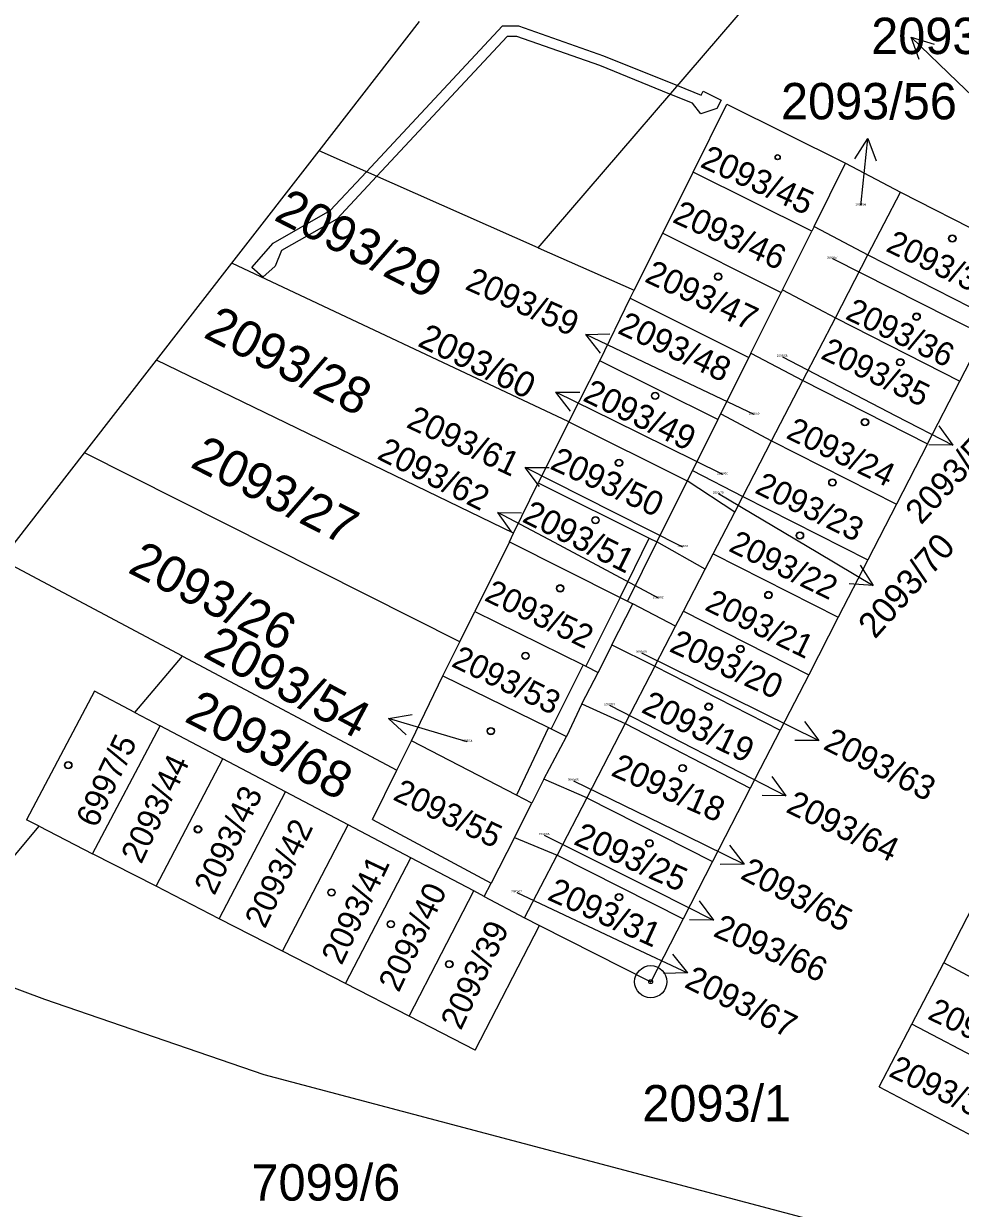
# Model space of a CAD drawing. Extents: x -593183 to -588034, y -1130415 to -1124994.
# Drawn here: x -590525 to -590481.3, y -1128405.9 to -1128350.5 of the extents above; entities that cross this region are included whole.
import ezdxf

# ---------------------------------------------------------------- set-up
doc = ezdxf.new("R2010")
doc.units = 0
for name, color, linetype in [('Vrstva 1', 7, 'Continuous'), ('Vrstva 16', 7, 'Continuous'), ('Vrstva 18', 7, 'Continuous'), ('Vrstva 19', 7, 'Continuous'), ('Vrstva 24', 7, 'Continuous'), ('Vrstva 25', 7, 'Continuous'), ('Vrstva 27', 7, 'Continuous'), ('Vrstva 4', 7, 'Continuous')]:
    doc.layers.add(name, color=color, linetype=linetype)

msp = doc.modelspace()

# ---------------------------------------------------------------- linework, layer by layer
at = {"layer": 'Vrstva 1'}
for p, q in [((-590501, -1128360.97), (-590490.98, -1128349.3)), ((-590511.23, -1128356.44), (-590506.54, -1128350.4)), ((-590493.75, -1128357.44), (-590492.18, -1128354.26)), ((-590492.18, -1128354.26), (-590486.64, -1128357.02)), ((-590515.31, -1128361.69), (-590511.23, -1128356.44)), ((-590501, -1128360.97), (-590511.23, -1128356.44)), ((-590495.18, -1128360.29), (-590493.75, -1128357.44)), ((-590488.22, -1128360.19), (-590493.75, -1128357.44)), ((-590488.11, -1128359.98), (-590486.64, -1128357.02)), ((-590486.64, -1128357.02), (-590484.07, -1128358.37)), ((-590485.59, -1128361.3), (-590484.07, -1128358.37)), ((-590484.07, -1128358.37), (-590478.28, -1128361.33)), ((-590489.59, -1128362.94), (-590488.22, -1128360.19)), ((-590488.11, -1128359.98), (-590488.22, -1128360.19)), ((-590488.11, -1128359.98), (-590485.59, -1128361.3)), ((-590496.51, -1128362.95), (-590495.18, -1128360.29)), ((-590495.18, -1128360.29), (-590489.65, -1128363.06)), ((-590501, -1128360.97), (-590496.51, -1128362.95)), ((-590487.11, -1128364.24), (-590485.59, -1128361.3)), ((-590485.59, -1128361.3), (-590479.79, -1128364.27)), ((-590518.82, -1128366.22), (-590515.31, -1128361.69)), ((-590499.57, -1128369.1), (-590515.31, -1128361.69)), ((-590496.7, -1128363.33), (-590496.51, -1128362.95)), ((-590489.59, -1128362.94), (-590489.65, -1128363.06)), ((-590489.59, -1128362.94), (-590487.11, -1128364.24)), ((-590498.12, -1128366.25), (-590496.7, -1128363.33)), ((-590496.7, -1128363.33), (-590491.16, -1128366.1)), ((-590491.06, -1128365.9), (-590489.65, -1128363.06)), ((-590488.63, -1128367.17), (-590487.11, -1128364.24)), ((-590487.11, -1128364.24), (-590481.3, -1128367.2)), ((-590481.3, -1128367.2), (-590479.79, -1128364.27)), ((-590522.19, -1128370.55), (-590518.82, -1128366.22)), ((-590502.15, -1128374.31), (-590518.82, -1128366.22)), ((-590499.57, -1128369.1), (-590498.12, -1128366.25)), ((-590492.6, -1128368.99), (-590498.12, -1128366.25)), ((-590492.47, -1128368.73), (-590491.16, -1128366.1)), ((-590491.06, -1128365.9), (-590491.16, -1128366.1)), ((-590491.06, -1128365.9), (-590488.63, -1128367.17)), ((-590490.09, -1128369.99), (-590488.63, -1128367.17)), ((-590488.63, -1128367.17), (-590482.81, -1128370.14)), ((-590482.81, -1128370.14), (-590481.3, -1128367.2)), ((-590499.57, -1128369.1), (-590500.99, -1128371.96)), ((-590499.57, -1128369.1), (-590494.03, -1128371.86)), ((-590492.6, -1128368.99), (-590493.79, -1128371.38)), ((-590492.6, -1128368.99), (-590492.47, -1128368.73)), ((-590492.47, -1128368.73), (-590490.09, -1128369.99)), ((-590491.43, -1128372.59), (-590490.09, -1128369.99)), ((-590490.09, -1128369.99), (-590484.26, -1128372.96)), ((-590482.81, -1128370.14), (-590484.26, -1128372.96)), ((-590526.07, -1128375.55), (-590522.19, -1128370.55)), ((-590504.66, -1128379.38), (-590522.19, -1128370.55)), ((-590494.03, -1128371.86), (-590495.45, -1128374.72)), ((-590493.79, -1128371.38), (-590494.03, -1128371.86)), ((-590491.81, -1128373.32), (-590494.03, -1128371.86)), ((-590493.79, -1128371.38), (-590491.43, -1128372.59)), ((-590502.15, -1128374.31), (-590500.99, -1128371.96)), ((-590500.99, -1128371.96), (-590495.81, -1128374.54)), ((-590491.81, -1128373.32), (-590491.43, -1128372.59)), ((-590491.43, -1128372.59), (-590485.6, -1128375.56)), ((-590484.26, -1128372.96), (-590485.6, -1128375.56)), ((-590492.82, -1128375.27), (-590491.81, -1128373.32)), ((-590502.34, -1128374.71), (-590502.15, -1128374.31)), ((-590495.81, -1128374.54), (-590495.45, -1128374.72)), ((-590502.34, -1128374.71), (-590503.96, -1128377.97)), ((-590502.34, -1128374.71), (-590497.16, -1128377.32)), ((-590495.45, -1128374.72), (-590496.83, -1128377.48)), ((-590493.2, -1128375.99), (-590495.45, -1128374.72)), ((-590517.61, -1128380.05), (-590526.07, -1128375.55)), ((-590493.2, -1128375.99), (-590492.82, -1128375.27)), ((-590492.82, -1128375.27), (-590486.98, -1128378.24)), ((-590485.6, -1128375.56), (-590486.98, -1128378.24)), ((-590494.21, -1128377.95), (-590493.2, -1128375.99)), ((-590497.16, -1128377.32), (-590496.83, -1128377.48)), ((-590497.55, -1128379.53), (-590496.58, -1128377.61)), ((-590496.83, -1128377.48), (-590496.58, -1128377.61)), ((-590494.58, -1128378.66), (-590496.58, -1128377.61)), ((-590494.58, -1128378.66), (-590494.21, -1128377.95)), ((-590494.21, -1128377.95), (-590488.36, -1128380.93)), ((-590504.66, -1128379.38), (-590503.96, -1128377.97)), ((-590503.96, -1128377.97), (-590498.9, -1128380.46)), ((-590486.98, -1128378.24), (-590488.36, -1128380.93)), ((-590495.55, -1128380.53), (-590494.58, -1128378.66)), ((-590505.45, -1128380.97), (-590504.66, -1128379.38)), ((-590497.55, -1128379.53), (-590498.19, -1128380.82)), ((-590497.55, -1128379.53), (-590495.55, -1128380.53)), ((-590519.84, -1128382.69), (-590517.61, -1128380.05)), ((-590517.61, -1128380.05), (-590507.6, -1128385.38)), ((-590498.9, -1128380.46), (-590498.77, -1128380.53)), ((-590498.77, -1128380.53), (-590498.19, -1128380.82)), ((-590495.55, -1128380.53), (-590496.93, -1128383.21)), ((-590495.55, -1128380.53), (-590489.69, -1128383.51)), ((-590506.92, -1128384.02), (-590505.45, -1128380.97)), ((-590505.45, -1128380.97), (-590500.52, -1128383.39)), ((-590498.95, -1128382.29), (-590498.19, -1128380.82)), ((-590488.36, -1128380.93), (-590489.69, -1128383.51)), ((-590521.73, -1128381.7), (-590524.9, -1128387.7)), ((-590519.84, -1128382.69), (-590521.73, -1128381.7)), ((-590498.95, -1128382.29), (-590499.67, -1128383.81)), ((-590498.95, -1128382.29), (-590496.93, -1128383.21)), ((-590519.84, -1128382.69), (-590518.66, -1128383.31)), ((-590521.81, -1128389.29), (-590518.66, -1128383.31)), ((-590515.73, -1128384.86), (-590518.66, -1128383.31)), ((-590500.52, -1128383.39), (-590500.39, -1128383.46)), ((-590500.39, -1128383.46), (-590499.67, -1128383.81)), ((-590496.93, -1128383.21), (-590498.73, -1128386.68)), ((-590496.93, -1128383.21), (-590491.09, -1128386.22)), ((-590507.6, -1128385.38), (-590506.92, -1128384.02)), ((-590502.01, -1128386.56), (-590506.92, -1128384.02)), ((-590500.73, -1128385.8), (-590499.67, -1128383.81)), ((-590489.69, -1128383.51), (-590491.09, -1128386.22)), ((-590518.85, -1128390.81), (-590515.73, -1128384.86)), ((-590512.8, -1128386.4), (-590515.73, -1128384.86)), ((-590508.74, -1128387.69), (-590507.6, -1128385.38)), ((-590500.73, -1128385.8), (-590501.3, -1128386.93)), ((-590498.73, -1128386.68), (-590500.73, -1128385.8)), ((-590491.09, -1128386.22), (-590492.86, -1128389.66)), ((-590515.9, -1128392.33), (-590512.8, -1128386.4)), ((-590509.87, -1128387.94), (-590512.8, -1128386.4)), ((-590501.3, -1128386.93), (-590502.01, -1128386.56)), ((-590498.73, -1128386.68), (-590500.11, -1128389.35)), ((-590498.73, -1128386.68), (-590492.86, -1128389.66)), ((-590502.11, -1128388.53), (-590501.3, -1128386.93)), ((-590524.31, -1128388), (-590524.9, -1128387.7)), ((-590508.74, -1128387.69), (-590503.19, -1128390.66)), ((-590526.21, -1128390.26), (-590524.31, -1128388)), ((-590524.31, -1128388), (-590521.81, -1128389.29)), ((-590512.94, -1128393.84), (-590509.87, -1128387.94)), ((-590506.94, -1128389.48), (-590509.87, -1128387.94)), ((-590502.11, -1128388.53), (-590503.19, -1128390.66)), ((-590502.11, -1128388.53), (-590500.11, -1128389.35)), ((-590518.85, -1128390.81), (-590521.81, -1128389.29)), ((-590509.99, -1128395.36), (-590506.94, -1128389.48)), ((-590504.01, -1128391.03), (-590506.94, -1128389.48)), ((-590501.63, -1128392.28), (-590500.11, -1128389.35)), ((-590500.11, -1128389.35), (-590494.23, -1128392.33)), ((-590492.86, -1128389.66), (-590494.23, -1128392.33)), ((-590503.52, -1128391.29), (-590503.19, -1128390.66)), ((-590515.9, -1128392.33), (-590518.85, -1128390.81)), ((-590507.03, -1128396.88), (-590504.01, -1128391.03)), ((-590503.52, -1128391.29), (-590504.01, -1128391.03)), ((-590503.52, -1128391.29), (-590501.63, -1128392.28)), ((-590482.05, -1128394.39), (-590480.67, -1128391.73)), ((-590512.94, -1128393.84), (-590515.9, -1128392.33)), ((-590501.63, -1128392.28), (-590500.94, -1128392.64)), ((-590494.23, -1128392.33), (-590495.74, -1128395.27)), ((-590503.94, -1128398.47), (-590500.94, -1128392.64)), ((-590500.94, -1128392.64), (-590495.74, -1128395.27)), ((-590509.99, -1128395.36), (-590512.94, -1128393.84)), ((-590524.04, -1128396.1), (-590528.67, -1128394.4)), ((-590483.54, -1128397.25), (-590482.05, -1128394.39)), ((-590476.71, -1128397.24), (-590482.05, -1128394.39)), ((-590507.03, -1128396.88), (-590509.99, -1128395.36)), ((-590513.8, -1128399.63), (-590524.04, -1128396.1)), ((-590503.94, -1128398.47), (-590507.03, -1128396.88)), ((-590485.07, -1128400.19), (-590483.54, -1128397.25)), ((-590478.18, -1128400.07), (-590483.54, -1128397.25)), ((-590484.43, -1128407.4), (-590513.8, -1128399.63)), ((-590485.07, -1128400.19), (-590479.7, -1128403.02))]:
    msp.add_line(p, q, dxfattribs=at)
at = {"layer": 'Vrstva 16'}
for p, q in [((-590476.62, -1128357.85), (-590481.41, -1128353.21)), ((-590485.91, -1128358.99), (-590485.9, -1128358.85)), ((-590487.25, -1128361.48), (-590481.76, -1128364.24)), ((-590490.9, -1128368.77), (-590496.06, -1128366.31)), ((-590489.59, -1128366.07), (-590484.29, -1128368.82)), ((-590492.37, -1128371.57), (-590497.48, -1128369.05)), ((-590494.24, -1128374.96), (-590498.92, -1128372.59)), ((-590492.58, -1128372.46), (-590487.93, -1128375.22)), ((-590495.38, -1128377.35), (-590500.24, -1128374.75)), ((-590496.17, -1128379.9), (-590490.57, -1128382.67)), ((-590497.66, -1128382.35), (-590492.09, -1128385.21)), ((-590504.31, -1128384.06), (-590505.11, -1128383.83)), ((-590499.35, -1128385.88), (-590494.07, -1128388.46)), ((-590500.71, -1128388.42), (-590495.49, -1128391.04)), ((-590502, -1128391.1), (-590496.74, -1128393.58))]:
    msp.add_line(p, q, dxfattribs=at)
at = {"layer": 'Vrstva 24'}
for radius in [0.75, 0.0903]:
    msp.add_circle((-590495.74, -1128395.27), radius, dxfattribs=at)
at = {"layer": 'Vrstva 25'}
for p, q in [((-590481.41, -1128353.21), (-590483.566, -1128351.124)), ((-590485.9, -1128358.85), (-590485.603, -1128355.865)), ((-590481.76, -1128364.24), (-590479.08, -1128365.589)), ((-590496.06, -1128366.31), (-590498.768, -1128365.019)), ((-590497.48, -1128369.05), (-590500.169, -1128367.72)), ((-590484.29, -1128368.82), (-590481.627, -1128370.202)), ((-590498.92, -1128372.59), (-590501.598, -1128371.237)), ((-590500.24, -1128374.75), (-590502.886, -1128373.336)), ((-590487.93, -1128375.22), (-590485.35, -1128376.75)), ((-590490.57, -1128382.67), (-590487.881, -1128384)), ((-590505.11, -1128383.83), (-590507.985, -1128382.973)), ((-590492.09, -1128385.21), (-590489.421, -1128386.581)), ((-590494.07, -1128388.46), (-590491.375, -1128389.777)), ((-590495.49, -1128391.04), (-590492.809, -1128392.387)), ((-590496.74, -1128393.58), (-590494.025, -1128394.857))]:
    msp.add_line(p, q, dxfattribs=at)
for points in [[(-590483.195, -1128352.179), (-590483.566, -1128351.124), (-590482.5, -1128351.46)], [(-590486.199, -1128356.81), (-590485.603, -1128355.865), (-590485.204, -1128356.909)], [(-590498.08, -1128365.901), (-590498.768, -1128365.019), (-590497.65, -1128364.998)], [(-590499.494, -1128368.611), (-590500.169, -1128367.72), (-590499.051, -1128367.715)], [(-590482.285, -1128369.297), (-590481.627, -1128370.202), (-590482.745, -1128370.185)], [(-590500.931, -1128372.134), (-590501.598, -1128371.237), (-590500.48, -1128371.242)], [(-590502.24, -1128374.248), (-590502.886, -1128373.336), (-590501.768, -1128373.366)], [(-590485.955, -1128375.81), (-590485.35, -1128376.75), (-590486.465, -1128376.67)], [(-590507.17, -1128383.738), (-590507.985, -1128382.973), (-590506.884, -1128382.78)], [(-590488.556, -1128383.109), (-590487.881, -1128384), (-590488.999, -1128384.005)], [(-590490.082, -1128385.679), (-590489.421, -1128386.581), (-590490.539, -1128386.569)], [(-590492.054, -1128388.889), (-590491.375, -1128389.777), (-590492.493, -1128389.787)], [(-590493.478, -1128391.491), (-590492.809, -1128392.387), (-590493.927, -1128392.385)], [(-590494.717, -1128393.979), (-590494.025, -1128394.857), (-590495.143, -1128394.884)]]:
    msp.add_lwpolyline(points, dxfattribs=at)
for centre, radius in [((-590489.81, -1128356.74), 0.122), ((-590489.81, -1128356.74), 0.105), ((-590481.65, -1128360.54), 0.175), ((-590481.65, -1128360.54), 0.15), ((-590492.59, -1128362.32), 0.175), ((-590492.59, -1128362.32), 0.15), ((-590483.32, -1128364.19), 0.175), ((-590483.32, -1128364.19), 0.15), ((-590484.08, -1128366.32), 0.175), ((-590484.08, -1128366.32), 0.15), ((-590495.53, -1128367.89), 0.175), ((-590495.53, -1128367.89), 0.15), ((-590485.73, -1128369.12), 0.175), ((-590485.73, -1128369.12), 0.15), ((-590497.22, -1128371.02), 0.175), ((-590497.22, -1128371.02), 0.15), ((-590487.25, -1128371.94), 0.175), ((-590487.25, -1128371.94), 0.15), ((-590498.32, -1128373.7), 0.175), ((-590498.32, -1128373.7), 0.15), ((-590488.77, -1128374.42), 0.175), ((-590488.77, -1128374.42), 0.15), ((-590499.97, -1128376.89), 0.175), ((-590499.97, -1128376.89), 0.15), ((-590490.24, -1128377.2), 0.175), ((-590490.24, -1128377.2), 0.15), ((-590491.55, -1128379.72), 0.175), ((-590491.55, -1128379.72), 0.15), ((-590501.59, -1128380.04), 0.175), ((-590501.59, -1128380.04), 0.15), ((-590493.03, -1128382.42), 0.175), ((-590493.03, -1128382.42), 0.15), ((-590503.21, -1128383.56), 0.175), ((-590503.21, -1128383.56), 0.15), ((-590522.95, -1128385.15), 0.175), ((-590522.95, -1128385.15), 0.15), ((-590494.25, -1128385.29), 0.175), ((-590494.25, -1128385.29), 0.15), ((-590516.89, -1128388.15), 0.175), ((-590516.89, -1128388.15), 0.15), ((-590495.8, -1128388.8), 0.175), ((-590495.8, -1128388.8), 0.15), ((-590510.65, -1128391.1), 0.175), ((-590510.65, -1128391.1), 0.15), ((-590497.22, -1128391.32), 0.175), ((-590497.22, -1128391.32), 0.15), ((-590507.88, -1128392.58), 0.175), ((-590507.88, -1128392.58), 0.15), ((-590505.15, -1128394.45), 0.175), ((-590505.15, -1128394.45), 0.15)]:
    msp.add_circle(centre, radius, dxfattribs=at)
at = {"layer": 'Vrstva 27'}
for p, q in [((-590509.02, -1128357.42), (-590502.67, -1128350.6)), ((-590502.67, -1128350.6), (-590501.91, -1128350.6)), ((-590501.91, -1128350.6), (-590497.94, -1128352)), ((-590502.45, -1128351.1), (-590508.54, -1128357.63)), ((-590501.99, -1128351.1), (-590502.45, -1128351.1)), ((-590498.12, -1128352.46), (-590501.99, -1128351.1)), ((-590494.84, -1128353.79), (-590498.12, -1128352.46)), ((-590497.94, -1128352), (-590494.49, -1128353.39)), ((-590494.49, -1128353.39), (-590493.39, -1128353.84)), ((-590493.79, -1128354.22), (-590494.84, -1128353.79)), ((-590493.39, -1128353.84), (-590493.29, -1128353.65)), ((-590493.29, -1128353.65), (-590492.45, -1128354.07)), ((-590492.45, -1128354.07), (-590492.65, -1128354.47)), ((-590493.4, -1128354.72), (-590493.79, -1128354.22)), ((-590492.65, -1128354.47), (-590493.4, -1128354.72)), ((-590510.72, -1128359.23), (-590509.02, -1128357.42)), ((-590508.54, -1128357.63), (-590510.4, -1128359.63)), ((-590513.38, -1128360.76), (-590510.72, -1128359.23)), ((-590510.4, -1128359.63), (-590512.98, -1128361.1)), ((-590514.37, -1128361.9), (-590513.38, -1128360.76)), ((-590512.98, -1128361.1), (-590513.28, -1128361.83)), ((-590513.86, -1128362.34), (-590514.37, -1128361.9)), ((-590513.28, -1128361.83), (-590513.86, -1128362.34))]:
    msp.add_line(p, q, dxfattribs=at)
at = {"layer": 'Vrstva 4'}
for p, q in [((-590497.16, -1128377.32), (-590495.81, -1128374.54)), ((-590497.16, -1128377.32), (-590498.77, -1128380.53)), ((-590498.9, -1128380.46), (-590500.39, -1128383.46)), ((-590500.52, -1128383.39), (-590502.01, -1128386.56))]:
    msp.add_line(p, q, dxfattribs=at)

# ---------------------------------------------------------------- texts
at = {"layer": 'Vrstva 16'}
for s, p in [('2093/38', (-590485.44, -1128351.92)), ('2093/56', (-590489.652, -1128354.97))]:
    msp.add_text(s, height=1.7, dxfattribs=at).set_placement(p)
for s, height, rotation, p in [('2093/59', 1.14, 335.9382, (-590504.466, -1128362.883)), ('2093/60', 1.19, 333.9118, (-590506.678, -1128365.535)), ('2093/61', 1.14, 334.7453, (-590507.209, -1128369.336)), ('2093/58', 1.14, 47.317, (-590483.112, -1128373.954)), ('2093/62', 1.14, 333.1367, (-590508.578, -1128370.804)), ('2093/70', 1.19, 48.44, (-590485.263, -1128379.294)), ('2093/54', 1.7, 331.7727, (-590516.713, -1128380.054)), ('2093/63', 1.14, 333.1956, (-590487.736, -1128384.373)), ('2093/64', 1.14, 334.3144, (-590489.476, -1128387.318)), ('2093/65', 1.14, 332.3004, (-590491.604, -1128390.422)), ('2093/66', 1.14, 336.5108, (-590492.873, -1128393.121)), ('2093/67', 1.14, 333.7055, (-590494.221, -1128395.5))]:
    msp.add_text(s, height=height, rotation=rotation, dxfattribs=at).set_placement(p)
at = {"layer": 'Vrstva 18'}
for s, height, rotation, p in [('2093/29', 1.7, 332.9203, (-590513.4, -1128359.65)), ('2093/46', 1.14, 335.5468, (-590494.773, -1128359.756)), ('2093/28', 1.7, 332.9203, (-590516.69, -1128365.13)), ('2093/48', 1.14, 334.9373, (-590497.34, -1128364.942)), ('2093/27', 1.7, 332.9203, (-590517.31, -1128371.19)), ('2093/26', 1.7, 332.9203, (-590520.22, -1128376.12)), ('2093/68', 1.7, 332.9203, (-590517.58, -1128383.08)), ('2093/44', 1.1, 64.6538, (-590519.54, -1128389.81)), ('2093/55', 1.1, 334.2307, (-590507.83, -1128386.74)), ('2093/42', 1.1, 64.6538, (-590513.76, -1128392.83)), ('2093/32', 1.1, 334.2307, (-590484.67, -1128399.66))]:
    msp.add_text(s, height=height, rotation=rotation, dxfattribs=at).set_placement(p)
for s, height, p in [('2093/56', 0.1, (-590486.172, -1128358.99)), ('2093/57', 0.1, (-590487.51, -1128361.48)), ('2093/58', 0.1, (-590489.853, -1128366.07)), ('2093/59', 0.1, (-590491.162, -1128368.77)), ('2093/60', 0.1, (-590492.631, -1128371.57)), ('2093/70', 0.1, (-590492.839, -1128372.46)), ('2093/61', 0.1, (-590494.481, -1128374.96)), ('2093/62', 0.1, (-590495.643, -1128377.35)), ('2093/63', 0.1, (-590496.434, -1128379.9)), ('2093/64', 0.1, (-590497.919, -1128382.35)), ('2093/65', 0.1, (-590499.612, -1128385.88)), ('2093/66', 0.1, (-590500.969, -1128388.42)), ('2093/67', 0.1, (-590502.257, -1128391.1)), ('2093/1', 1.7, (-590496.13, -1128401.8)), ('7099/6', 1.7, (-590514.39, -1128405.5))]:
    msp.add_text(s, height=height, dxfattribs=at).set_placement(p)
at = {"layer": 'Vrstva 19'}
for s, height, rotation, p in [('2093/45', 1.14, 335.3584, (-590493.48, -1128357.17)), ('2093/37', 1.1, 334.3978, (-590484.81, -1128361.1)), ('2093/47', 1.14, 334.8652, (-590496.076, -1128362.534)), ('2093/36', 1.1, 334.2307, (-590486.7, -1128364.27)), ('2093/35', 1.1, 334.2307, (-590487.85, -1128366.12)), ('2093/49', 1.14, 334.2444, (-590498.964, -1128368.095)), ('2093/24', 1.1, 334.006, (-590489.47, -1128369.84)), ('2093/50', 1.14, 335.3708, (-590500.498, -1128371.279)), ('2093/23', 1.1, 334.006, (-590490.93, -1128372.4)), ('2093/51', 1.14, 333.4335, (-590501.796, -1128373.747)), ('2093/22', 1.1, 334.006, (-590492.15, -1128375.12)), ('2093/52', 1.1, 334.2307, (-590503.56, -1128377.43)), ('2093/21', 1.1, 334.006, (-590493.27, -1128377.87)), ('2093/20', 1.14, 335.5408, (-590494.927, -1128379.811)), ('2093/53', 1.1, 334.2307, (-590505.1, -1128380.51)), ('2093/19', 1.14, 334.0491, (-590496.235, -1128382.656)), ('6997/5', 1.1, 64.6538, (-590521.64, -1128388.13)), ('2093/18', 1.14, 336.1695, (-590497.648, -1128385.613)), ('2093/43', 1.1, 64.6538, (-590516.12, -1128391.28)), ('2093/25', 1.14, 335.7452, (-590499.392, -1128388.826)), ('2093/41', 1.1, 64.6538, (-590510.18, -1128394.54)), ('2093/31', 1.14, 335.6131, (-590500.623, -1128391.412)), ('2093/40', 1.1, 64.6538, (-590507.51, -1128395.81)), ('2093/39', 1.1, 64.6538, (-590504.61, -1128397.58)), ('2093/10', 1.1, 334.2307, (-590482.86, -1128396.98))]:
    msp.add_text(s, height=height, rotation=rotation, dxfattribs=at).set_placement(p)
msp.add_text('2093/54', height=0.1, dxfattribs=at).set_placement((-590504.572, -1128384.06))

doc.saveas('drawing.dxf')
